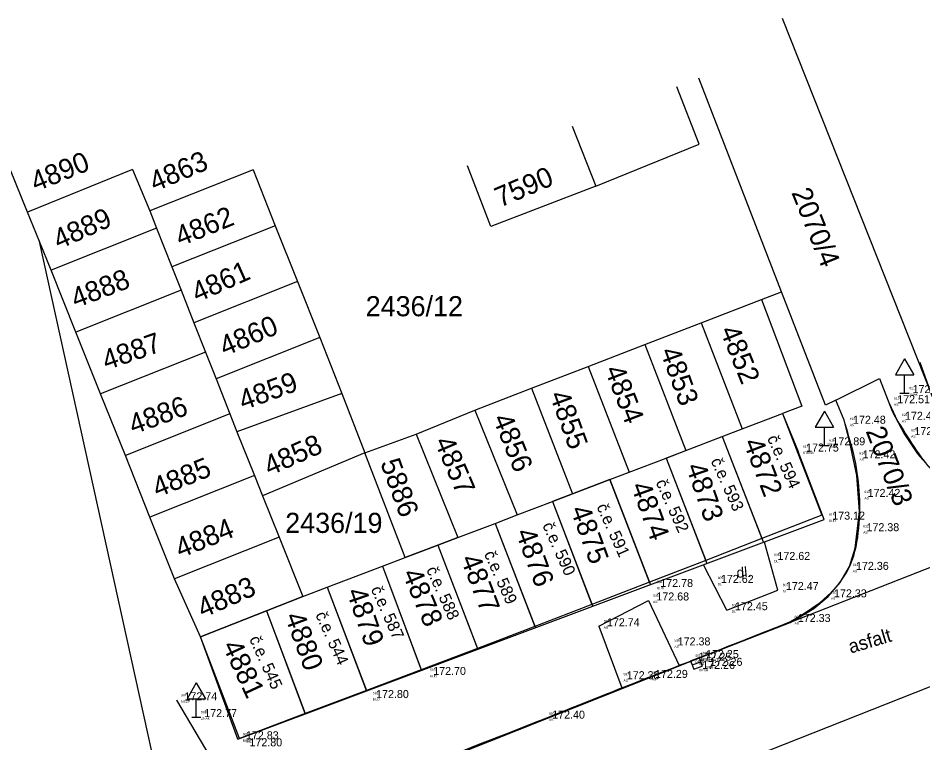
# Model space of a CAD drawing. Extents: x -566117 to -565580, y -1202428 to -1201938.
# Drawn here: x -565781.63 to -565732.17, y -1201977.71 to -1201938.1 of the extents above; entities that cross this region are included whole.
import ezdxf

# ---------------------------------------------------------------- set-up
doc = ezdxf.new("R2010")
doc.units = 0
for name, color, linetype in [('Bod', 7, 'Continuous'), ('BUDOVY_MĚŘ (Construction)', 7, 'Continuous'), ('BUOVY_NEMĚŘ', 7, 'Continuous'), ('Implicitní', 7, 'Continuous'), ('Kanalizace', 7, 'Continuous'), ('Katastr', 7, 'Continuous'), ('Kod', 7, 'Continuous'), ('Oplocení', 7, 'Continuous'), ('POMOC_POPIS', 7, 'Continuous'), ('Výška', 7, 'Continuous'), ('ZN_DOPLŇKOVÉ', 7, 'Continuous'), ('Zpevněné plohy', 7, 'Continuous'), ('Číslo', 7, 'Continuous'), ('Číslo popisné', 7, 'Continuous')]:
    doc.layers.add(name, color=color, linetype=linetype)

# ---------------------------------------------------------------- blocks, each defined once
blk = doc.blocks.new('A$C69D74C1E')
at = {"layer": 'Katastr'}
for p, q in [((325.07, 130.34), (333.28, 109.62)), ((325.04, 115.39), (320.52, 127.05)), ((313.59, 124.43), (314.88, 121.16)), ((283.82, 119.73), (282.53, 122.89)), ((309.14, 118.95), (307.86, 122.27)), ((289.56, 122.07), (283.82, 119.73)), ((289.56, 122.07), (290.49, 119.8)), ((296.15, 122.05), (290.49, 119.8)), ((296.15, 122.05), (297.36, 118.99)), ((314.88, 121.16), (309.14, 118.95)), ((284.47, 118.13), (283.82, 119.73)), ((290.49, 119.8), (290.87, 118.86)), ((290.87, 118.86), (285.11, 116.56)), ((290.87, 118.86), (291.7, 116.75)), ((297.36, 118.99), (291.7, 116.75)), ((297.36, 118.99), (298.57, 115.94)), ((285.11, 116.56), (284.47, 118.13)), ((291.7, 116.75), (292.21, 115.47)), ((286.46, 113.17), (285.11, 116.56)), ((298.57, 115.94), (292.91, 113.69)), ((298.57, 115.94), (299.79, 112.88)), ((292.21, 115.47), (286.46, 113.17)), ((292.21, 115.47), (292.91, 113.69)), ((323.93, 114.96), (325.04, 115.39)), ((327.43, 109.19), (325.04, 115.39)), ((320.64, 113.69), (323.93, 114.96)), ((292.91, 113.69), (293.54, 112.09)), ((317.56, 112.5), (320.64, 113.69)), ((320.64, 113.69), (322.88, 107.89)), ((287.81, 109.8), (286.46, 113.17)), ((299.79, 112.88), (294.12, 110.63)), ((299.79, 112.88), (301, 109.82)), ((314.46, 111.3), (317.56, 112.5)), ((317.56, 112.5), (319.8, 106.71)), ((293.54, 112.09), (287.81, 109.8)), ((293.54, 112.09), (294.12, 110.63)), ((311.37, 110.11), (314.46, 111.3)), ((314.46, 111.3), (316.7, 105.52)), ((294.12, 110.63), (294.87, 108.72)), ((301, 109.82), (295.26, 107.74)), ((301, 109.82), (302.26, 106.58)), ((308.27, 108.91), (311.37, 110.11)), ((311.37, 110.11), (313.6, 104.34)), ((289.16, 106.43), (287.81, 109.8)), ((328, 109.47), (327.43, 109.19)), ((305.06, 107.61), (308.27, 108.91)), ((308.27, 108.91), (310.59, 103.19)), ((294.87, 108.72), (289.16, 106.43)), ((294.87, 108.72), (295.26, 107.74)), ((322.88, 107.89), (325.08, 108.73)), ((321.79, 107.47), (322.88, 107.89)), ((295.26, 107.74), (296.22, 105.34)), ((302.26, 106.58), (305.06, 107.61)), ((305.06, 107.61), (307.34, 101.95)), ((319.8, 106.71), (321.79, 107.47)), ((321.79, 107.47), (323.96, 101.9)), ((290.5, 103.06), (289.16, 106.43)), ((302.26, 106.58), (296.66, 104.23)), ((304.45, 100.86), (302.26, 106.58)), ((318.72, 106.29), (319.8, 106.71)), ((316.7, 105.52), (318.72, 106.29)), ((318.72, 106.29), (320.89, 100.7)), ((315.65, 105.12), (316.7, 105.52)), ((296.22, 105.34), (290.5, 103.06)), ((296.22, 105.34), (296.66, 104.23)), ((315.65, 105.12), (313.6, 104.34)), ((317.82, 99.51), (315.65, 105.12)), ((296.66, 104.23), (297.57, 101.97)), ((310.59, 103.19), (312.51, 103.92)), ((313.6, 104.34), (312.51, 103.92)), ((312.51, 103.92), (314.67, 98.3)), ((342.06, 103.8), (325.5, 97.31)), ((291.85, 99.69), (290.5, 103.06)), ((309.38, 102.73), (310.59, 103.19)), ((307.34, 101.95), (309.38, 102.73)), ((309.38, 102.73), (311.55, 97.09)), ((297.57, 101.97), (291.85, 99.69)), ((297.57, 101.97), (298.87, 98.74)), ((307.34, 101.95), (306.24, 101.54)), ((323.96, 101.9), (320.89, 100.7)), ((306.24, 101.54), (304.45, 100.86)), ((306.24, 101.54), (308.42, 95.89)), ((303.21, 100.39), (304.45, 100.86)), ((320.89, 100.7), (317.82, 99.51)), ((300.19, 99.24), (303.21, 100.39)), ((303.21, 100.39), (305.34, 94.73)), ((293.26, 96.52), (291.85, 99.69)), ((317.82, 99.51), (314.67, 98.3)), ((298.87, 98.74), (300.19, 99.24)), ((300.19, 99.24), (302.34, 93.59)), ((298.87, 98.74), (296.88, 97.95)), ((296.88, 97.95), (293.26, 96.52)), ((296.88, 97.95), (298.99, 92.33)), ((314.67, 98.3), (311.55, 97.09)), ((311.55, 97.09), (308.42, 95.89)), ((308.42, 95.89), (305.34, 94.73)), ((305.34, 94.73), (302.34, 93.59)), ((323.62, 90.04), (335.48, 94.74)), ((302.34, 93.59), (298.99, 92.33))]:
    blk.add_line(p, q, dxfattribs=at)
for points in [[(314.88, 121.16), (319.94, 123.22), (320.53, 123.46), (319.31, 126.58)], [(281.52, 85.81), (290.85, 89.18), (284.47, 118.13)], [(323.93, 114.96), (326.14, 109.14), (325.08, 108.73)], [(328, 109.47), (330.39, 110.64), (331.09, 108.86), (331.74, 107.63), (332.47, 106.53), (333.22, 105.7), (333.88, 105.08), (335.13, 104.21), (336.49, 103.6), (337.49, 103.34), (339, 103.24), (340.52, 103.36), (342.06, 103.8)], [(325.5, 97.31), (326.34, 97.8), (326.8, 98.07), (327.59, 98.73), (328.24, 99.49), (328.75, 100.38), (329.06, 101.37), (329.29, 103.37), (329.15, 105.34), (328.77, 107.15), (328.45, 108.37), (328, 109.47)], [(325.08, 108.73), (327.24, 103.17), (323.96, 101.9)], [(246.67, 55.53), (246.26, 56.65), (255.51, 60.34), (261.35, 62.96), (264.07, 64.27), (267.57, 66.18), (270.85, 68.26), (275.22, 71.2), (280.13, 74.44), (283.91, 76.86), (298.8, 86.04), (302.32, 87.97), (305.97, 89.59), (319.94, 95.14), (325.5, 97.31)], [(298.99, 92.33), (295.41, 90.98), (293.26, 96.52)]]:
    blk.add_lwpolyline(points, dxfattribs=at)
for s, rotation, p in [('4890', 22, (284.263, 120.84)), ('4863', 23, (290.767, 120.838)), ('7590', 23, (309.647, 119.978)), ('2070/4', 292, (325.561, 120.807)), ('4889', 24, (285.521, 117.685)), ('4862', 22, (292.163, 117.85)), ('4861', 24, (293.091, 114.785)), ('4888', 21, (286.449, 114.472)), ('4860', 23, (294.597, 111.848)), ('4852', 292, (321.65, 113.277)), ('4887', 19, (288.121, 111.087)), ('4853', 290, (318.385, 112.135)), ('4859', 20, (295.605, 108.895)), ('4854', 291, (315.352, 111.131)), ('4855', 290, (312.335, 109.755)), ('4886', 20, (289.595, 107.575)), ('4856', 292, (309.23, 108.467)), ('2070/3', 291, (329.621, 107.78)), ('4858', 24, (297.041, 105.305)), ('4857', 293, (306.038, 107.203)), ('4872', 291, (322.932, 107.151)), ('4885', 22, (290.913, 104.13)), ('5886', 290, (303.085, 106.045)), ('4873', 289, (319.797, 105.829)), ('4874', 290, (316.785, 104.775)), ('4875', 290, (313.475, 103.485)), ('4884', 22, (292.163, 100.81)), ('4876', 290, (310.485, 102.235)), ('4877', 291, (307.472, 100.791)), ('4878', 293, (304.278, 99.993)), ('4883', 24, (293.401, 97.535)), ('4879', 289, (301.237, 98.999)), ('4880', 290, (297.865, 97.655)), ('4881', 295, (294.442, 96.045))]:
    blk.add_text(s, height=1.1, rotation=rotation, dxfattribs=at).set_placement(p)
for s, p in [('2436/12', (302.3, 114.047)), ('2436/19', (297.9, 102.207))]:
    blk.add_text(s, height=1.1, dxfattribs=at).set_placement(p)
blk = doc.blocks.new('A$C42247A4F')
at = {"layer": 'Kanalizace'}
for p, q in [((0, 0), (0.47, 0.171)), ((0, 0), (0.171, -0.47)), ((0.47, 0.171), (0.641, -0.299)), ((0.085, -0.235), (0.555, -0.064)), ((0.171, -0.47), (0.641, -0.299))]:
    blk.add_line(p, q, dxfattribs=at)
blk = doc.blocks.new('5.270')
at = {"layer": 'ZN_DOPLŇKOVÉ'}
for p, q in [((0, 3.732), (-1, 2)), ((0, 3.732), (1, 2)), ((-1, 2), (1, 2)), ((0, 0), (0, 2)), ((-0.5, 0), (0.5, 0))]:
    blk.add_line(p, q, dxfattribs=at)
blk = doc.blocks.new('POINT_DISPLAY')
at = {"layer": 'Implicitní'}
blk.add_line((0, 0), (0, 0), dxfattribs=at)

msp = doc.modelspace()

# ---------------------------------------------------------------- linework, layer by layer
at = {"layer": 'BUDOVY_MĚŘ (Construction)'}
for p, q in [((-565737.561, -1201965.508), (-565738.99, -1201961.786)), ((-565769.613, -1201977.509), (-565737.561, -1201965.508))]:
    msp.add_line(p, q, dxfattribs=at)
at = {"layer": 'BUOVY_NEMĚŘ'}
msp.add_line((-565769.613, -1201977.509), (-565771.67, -1201971.92), dxfattribs=at)
for points in [[(-565743.14, -1201960.97), (-565742.05, -1201960.549), (-565739.85, -1201959.71), (-565738.99, -1201961.786)], [(-565746.217, -1201962.153), (-565745.13, -1201961.73), (-565743.14, -1201960.97), (-565740.886, -1201966.753)], [(-565749.28, -1201963.32), (-565748.23, -1201962.92), (-565746.21, -1201962.15), (-565743.977, -1201967.91)], [(-565752.425, -1201964.522), (-565751.33, -1201964.1), (-565749.28, -1201963.32), (-565747.058, -1201969.064)], [(-565755.55, -1201965.71), (-565754.34, -1201965.25), (-565752.42, -1201964.52), (-565750.219, -1201970.247)], [(-565758.69, -1201966.9), (-565757.59, -1201966.49), (-565755.55, -1201965.71), (-565753.353, -1201971.421)], [(-565761.72, -1201968.05), (-565760.48, -1201967.58), (-565758.69, -1201966.9), (-565756.492, -1201972.596)], [(-565764.74, -1201969.2), (-565761.72, -1201968.05), (-565759.575, -1201973.75)], [(-565768.05, -1201970.49), (-565766.06, -1201969.7), (-565764.74, -1201969.2), (-565762.58, -1201974.875)], [(-565771.67, -1201971.92), (-565768.05, -1201970.49), (-565765.932, -1201976.131)]]:
    msp.add_lwpolyline(points, dxfattribs=at)
at = {"layer": 'Oplocení'}
msp.add_line((-565731.655, -1201958.767), (-565732.317, -1201956.914), dxfattribs=at)
at = {"layer": 'Zpevněné plohy'}
for p, q in [((-565740.093, -1201969.354), (-565740.834, -1201966.734)), ((-565742.878, -1201970.455), (-565744.159, -1201967.978)), ((-565742.878, -1201970.455), (-565740.093, -1201969.354)), ((-565749.881, -1201971.333), (-565747.176, -1201969.925)), ((-565747.176, -1201969.925), (-565745.492, -1201973.472)), ((-565749.881, -1201971.333), (-565748.619, -1201974.696)), ((-565772.975, -1201975.379), (-565768.089, -1201983.613))]:
    msp.add_line(p, q, dxfattribs=at)
for points in [[(-565734.007, -1201959.146), (-565733.874, -1201959.452), (-565733.611, -1201960.06), (-565732.856, -1201961.217), (-565731.697, -1201963.016), (-565729.477, -1201964.493), (-565727.122, -1201965.192), (-565725.114, -1201965.25), (-565723.574, -1201964.897), (-565722.656, -1201964.542), (-565722.325, -1201964.415)], [(-565739.444, -1201971.098), (-565738.755, -1201970.691), (-565737.512, -1201969.956), (-565736.067, -1201968.248), (-565735.637, -1201966.242), (-565735.577, -1201964.182), (-565735.832, -1201962.196), (-565736.233, -1201960.893), (-565736.425, -1201960.267)], [(-566046.233, -1202095.491), (-566045.931, -1202095.393), (-566043.978, -1202094.752), (-566040.389, -1202093.195), (-566035.531, -1202091.756), (-566028.975, -1202089.449), (-566022.404, -1202086.74), (-566013.877, -1202083.764), (-566006.988, -1202080.967), (-565999.231, -1202078.336), (-565993.39, -1202076.098), (-565982.391, -1202071.759), (-565967.94, -1202066.641), (-565949.498, -1202059.811), (-565935.388, -1202054.572), (-565926.049, -1202051.077), (-565917.958, -1202048.181), (-565909.827, -1202045.163), (-565898.95, -1202041.321), (-565888.732, -1202037.388), (-565879.759, -1202034.036), (-565869.081, -1202030.224), (-565859.242, -1202026.317), (-565849.297, -1202023.069), (-565843.932, -1202020.848), (-565836.631, -1202018.501), (-565830.04, -1202016.01), (-565822.89, -1202013.251), (-565816.476, -1202011.009), (-565808.989, -1202007.913), (-565802.143, -1202004.887), (-565798.059, -1202002.759), (-565793.947, -1202000.116), (-565789.34, -1201997.072), (-565785.134, -1201994.185), (-565781.539, -1201991.969), (-565778.045, -1201989.73), (-565773.319, -1201986.775), (-565768.281, -1201983.714), (-565761.544, -1201979.725), (-565754.374, -1201977.005), (-565748.201, -1201974.518), (-565743.713, -1201972.786), (-565741.115, -1201971.759), (-565739.444, -1201971.098)]]:
    msp.add_open_spline(points, degree=3, dxfattribs=at)

# ---------------------------------------------------------------- block references
at = {"layer": 'Bod'}
for p in [(-565732.317, -1201956.914), (-565733.17, -1201958.594), (-565734.007, -1201959.146), (-565733.585, -1201960.049), (-565736.425, -1201960.267), (-565733.069, -1201960.891), (-565737.549, -1201961.447), (-565738.99, -1201961.786), (-565735.9, -1201962.158), (-565735.626, -1201964.265), (-565737.561, -1201965.508), (-565735.688, -1201966.138), (-565740.558, -1201967.71), (-565736.262, -1201968.253), (-565743.649, -1201968.965), (-565746.961, -1201969.188), (-565740.093, -1201969.354), (-565747.176, -1201969.925), (-565737.464, -1201969.754), (-565742.878, -1201970.455), (-565739.444, -1201971.098), (-565749.881, -1201971.333), (-565746.011, -1201972.38), (-565744.46, -1201973.071), (-565744.87, -1201973.214), (-565744.259, -1201973.498), (-565759.377, -1201973.996), (-565744.667, -1201973.669), (-565748.795, -1201974.227), (-565747.248, -1201974.156), (-565772.975, -1201975.379), (-565762.499, -1201975.257), (-565771.892, -1201976.3), (-565752.871, -1201976.384), (-565769.613, -1201977.509)]:
    msp.add_blockref('POINT_DISPLAY', p, dxfattribs=at)
at = {"layer": 'Implicitní'}
for name, p in [('A$C69D74C1E', (-566064.93, -1202068.44)), ('A$C42247A4F', (-565744.87, -1201973.214))]:
    msp.add_blockref(name, p, dxfattribs=at)
at = {"layer": 'ZN_DOPLŇKOVÉ', "xscale": 0.5, "yscale": 0.5}
for p in [(-565733.17, -1201958.594), (-565737.549, -1201961.447), (-565771.892, -1201976.3)]:
    msp.add_blockref('5.270', p, dxfattribs=at)

# ---------------------------------------------------------------- texts
at = {"layer": 'Kod'}
for s, p in [('ZNAK', (-565732.91, -1201958.729)), ('AS', (-565733.747, -1201959.28)), ('AS', (-565733.325, -1201960.184)), ('AS', (-565736.166, -1201960.401)), ('AS', (-565732.81, -1201961.026)), ('ZNAK', (-565737.29, -1201961.582)), ('STENA', (-565738.731, -1201961.921)), ('AS', (-565735.64, -1201962.292)), ('AS', (-565735.366, -1201964.399)), ('BUD', (-565737.301, -1201965.642)), ('AS', (-565735.429, -1201966.272)), ('DL', (-565740.298, -1201967.844)), ('AS', (-565736.003, -1201968.388)), ('DL', (-565743.389, -1201969.099)), ('BUD', (-565746.702, -1201969.322)), ('DL', (-565739.833, -1201969.488)), ('AS', (-565746.917, -1201970.059)), ('AS', (-565737.205, -1201969.888)), ('DL', (-565742.618, -1201970.59)), ('AS', (-565739.184, -1201971.232)), ('AS', (-565749.621, -1201971.467)), ('AS', (-565745.752, -1201972.514)), ('RESH', (-565744.201, -1201973.206)), ('RESH', (-565744.611, -1201973.348)), ('RESH', (-565743.999, -1201973.633)), ('BUD', (-565759.117, -1201974.131)), ('RESH', (-565744.408, -1201973.804)), ('AS', (-565748.535, -1201974.361)), ('AS', (-565746.989, -1201974.29)), ('NEZP', (-565772.716, -1201975.513)), ('BUD', (-565762.239, -1201975.391)), ('ZNAK', (-565771.632, -1201976.434)), ('AS', (-565752.611, -1201976.518)), ('BUD', (-565769.354, -1201977.643))]:
    msp.add_text(s, height=0.13, dxfattribs=at).set_placement(p)
at = {"layer": 'POMOC_POPIS'}
for s, height, rotation, p in [('dl.', 0.57, 4.9059, (-565742.334, -1201968.697)), ('asfalt', 0.75, 16.5683, (-565736.115, -1201972.83))]:
    msp.add_text(s, height=height, rotation=rotation, dxfattribs=at).set_placement(p)
at = {"layer": 'Výška'}
for s, p in [('172.68', (-565732.732, -1201958.594)), ('172.51', (-565733.569, -1201959.146)), ('172.46', (-565733.147, -1201960.049)), ('172.48', (-565735.988, -1201960.267)), ('172.46', (-565732.632, -1201960.891)), ('172.89', (-565737.112, -1201961.447)), ('172.75', (-565738.553, -1201961.786)), ('172.42', (-565735.462, -1201962.158)), ('172.42', (-565735.188, -1201964.265)), ('173.12', (-565737.123, -1201965.508)), ('172.38', (-565735.251, -1201966.138)), ('172.62', (-565740.12, -1201967.71)), ('172.36', (-565735.825, -1201968.253)), ('172.62', (-565743.211, -1201968.965)), ('172.78', (-565746.524, -1201969.188)), ('172.47', (-565739.655, -1201969.354)), ('172.68', (-565746.739, -1201969.925)), ('172.33', (-565737.027, -1201969.754)), ('172.45', (-565742.44, -1201970.455)), ('172.74', (-565749.443, -1201971.333)), ('172.33', (-565739.006, -1201971.098)), ('172.38', (-565745.574, -1201972.38)), ('172.25', (-565744.023, -1201973.071)), ('172.25', (-565744.433, -1201973.214)), ('172.26', (-565743.821, -1201973.498)), ('172.70', (-565758.939, -1201973.996)), ('172.26', (-565744.23, -1201973.669)), ('172.38', (-565748.357, -1201974.227)), ('172.29', (-565746.811, -1201974.156)), ('172.74', (-565772.538, -1201975.379)), ('172.80', (-565762.061, -1201975.257)), ('172.77', (-565771.454, -1201976.3)), ('172.40', (-565752.433, -1201976.384)), ('172.83', (-565769.176, -1201977.509)), ('172.80', (-565768.985, -1201977.897))]:
    msp.add_text(s, height=0.4375, dxfattribs=at).set_placement(p)
at = {"layer": 'Číslo'}
for s, p in [('621', (-565732.907, -1201958.385)), ('619', (-565733.745, -1201958.936)), ('620', (-565733.322, -1201959.84)), ('615', (-565736.163, -1201960.057)), ('624', (-565732.807, -1201960.682)), ('616', (-565737.287, -1201961.238)), ('617', (-565738.728, -1201961.577)), ('614', (-565735.637, -1201961.948)), ('613', (-565735.363, -1201964.055)), ('618', (-565737.298, -1201965.298)), ('612', (-565735.426, -1201965.928)), ('608', (-565740.295, -1201967.5)), ('611', (-565736, -1201968.044)), ('605', (-565743.386, -1201968.755)), ('594', (-565746.699, -1201968.978)), ('607', (-565739.831, -1201969.144)), ('595', (-565746.914, -1201969.715)), ('610', (-565737.202, -1201969.544)), ('606', (-565742.615, -1201970.246)), ('598', (-565749.618, -1201971.123)), ('609', (-565739.182, -1201970.889)), ('596', (-565745.749, -1201972.17)), ('601', (-565744.608, -1201973.005)), ('602', (-565744.198, -1201972.862)), ('604', (-565744.405, -1201973.46)), ('603', (-565743.997, -1201973.289)), ('593', (-565759.114, -1201973.787)), ('597', (-565748.532, -1201974.018)), ('599', (-565746.986, -1201973.946)), ('587', (-565772.713, -1201975.169)), ('591', (-565762.236, -1201975.047)), ('588', (-565771.63, -1201976.09)), ('600', (-565752.608, -1201976.174)), ('589', (-565769.351, -1201977.299)), ('592', (-565769.16, -1201977.687))]:
    msp.add_text(s, height=0.13, dxfattribs=at).set_placement(p)
at = {"layer": 'Číslo popisné'}
for s, p in [('č.e. 594', (-565740.699, -1201961.055)), ('č.e. 593', (-565743.781, -1201962.293)), ('č.e. 592', (-565746.787, -1201963.468)), ('č.e. 591', (-565750.024, -1201964.796)), ('č.e. 590', (-565752.984, -1201965.817)), ('č.e. 589', (-565756.176, -1201967.376)), ('č.e. 588', (-565759.333, -1201968.235)), ('č.e. 587', (-565762.364, -1201969.303)), ('č.e. 544', (-565765.393, -1201970.702)), ('č.e. 545', (-565769.01, -1201972.024))]:
    msp.add_text(s, height=0.65, rotation=294.1635, dxfattribs=at).set_placement(p)

doc.saveas('drawing.dxf')
